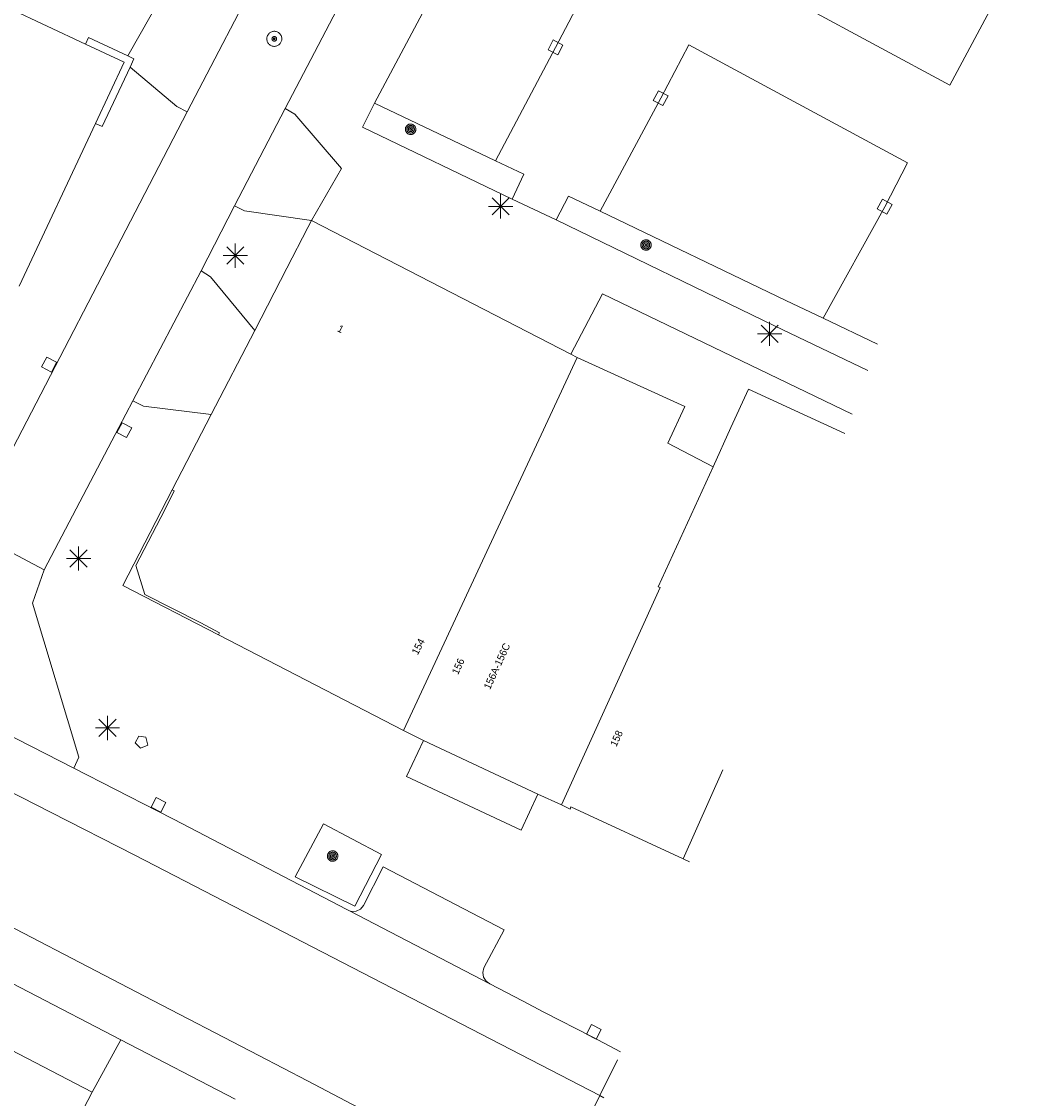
# Model space of a CAD drawing. Header units: metres. Extents: x 135779 to 137489, y 452643 to 455118.
# Tile 438 of 489: x 137357 to 137398, y 454474 to 454518. Entities that reach past the tile are written whole.
import ezdxf
from ezdxf.enums import TextEntityAlignment as Align

# ---------------------------------------------------------------- set-up
doc = ezdxf.new("R2010")
doc.units = ezdxf.units.M
for name, color, linetype, lineweight in [('KTop_NAR_Huisnummer tijdelijk (t)', 7, 'Continuous', 13), ('KTop_PAL_Lichtmast', 40, 'Continuous', 13), ('KTop_PND_Grondvlaksituatie van BAG-pand [tachy]', 1, 'Continuous', 13), ('KTop_PND_Pandscheiding', 40, 'Continuous', 13), ('KTop_PUT_Brandkraan of -put', 1, 'Continuous', 13), ('KTop_PUT_Inspectie- of rioolput', 15, 'Continuous', 13), ('KTop_PUT_Kolk', 15, 'Continuous', 13), ('KTop_VGO_Boom', 92, 'Continuous', 13), ('KTop_WGD_Parkeervlak', 251, 'Continuous', 13), ('KTop_WGD_Rijbaan_Lokale weg', 251, 'Continuous', 13), ('KTop_WGD_Rijbaan_Lokale weg_fietsstrook', 40, 'Continuous', 13), ('KTop_WGD_Rijbaan_Lokale weg_toerit', 251, 'Continuous', 13), ('KTop_WGD_Rijbaan_Lokale weg_verkeersdrempel', 40, 'Continuous', 13), ('KTop_WGD_Voetpad', 251, 'Continuous', 13)]:
    doc.layers.add(name, color=color, linetype=linetype, lineweight=lineweight)
doc.styles.add('Style-ROVUCURSIEF', font='ROVUCURSIEF.shx')

# ---------------------------------------------------------------- blocks, each defined once
blk = doc.blocks.new('PAL_Lichtmast')
at = {"layer": 'KTop_PAL_Lichtmast'}
for p, q in [((0, -0.5), (0, 0.5)), ((-0.354, -0.354), (0.354, 0.354)), ((0.354, -0.354), (-0.354, 0.354)), ((-0.5, 0), (0.5, 0))]:
    blk.add_line(p, q, dxfattribs=at)
blk = doc.blocks.new('PUT_Brandkraan_of_-put')
at = {"layer": 'KTop_PUT_Brandkraan of -put'}
for p, q in [((-0.25, 0.034), (0, 0.25)), ((-0.158, -0.25), (-0.25, 0.034)), ((0, 0.25), (0.25, 0.033)), ((0.25, 0.033), (0.158, -0.25)), ((0.158, -0.25), (-0.158, -0.25))]:
    blk.add_line(p, q, dxfattribs=at)
blk = doc.blocks.new('PUT_Inspectie-_of_rioolput')
at = {"layer": 'KTop_PUT_Inspectie- of rioolput', "flags": 128}
for points in [[(0.31, 0), (0.308, 0.032), (0.303, 0.064), (0.294, 0.095), (0.283, 0.126), (0.268, 0.155), (0.25, 0.182), (0.23, 0.207), (0.207, 0.23), (0.182, 0.25), (0.154, 0.268), (0.126, 0.283), (0.095, 0.294), (0.064, 0.303), (0.032, 0.308), (0, 0.309), (-0.032, 0.308), (-0.064, 0.303), (-0.096, 0.294), (-0.126, 0.283), (-0.155, 0.268), (-0.182, 0.25), (-0.207, 0.23), (-0.23, 0.207), (-0.25, 0.182), (-0.268, 0.154), (-0.283, 0.126), (-0.294, 0.095), (-0.303, 0.064), (-0.308, 0.032), (-0.309, 0), (-0.308, -0.032), (-0.303, -0.064), (-0.294, -0.096), (-0.283, -0.126), (-0.268, -0.155), (-0.25, -0.182), (-0.23, -0.207), (-0.207, -0.23), (-0.182, -0.25), (-0.155, -0.268), (-0.126, -0.283), (-0.096, -0.294), (-0.064, -0.303), (-0.032, -0.308), (0, -0.309), (0.032, -0.308), (0.064, -0.303), (0.095, -0.294), (0.126, -0.283), (0.155, -0.268), (0.182, -0.25), (0.207, -0.23), (0.23, -0.207), (0.25, -0.182), (0.268, -0.155), (0.283, -0.126), (0.294, -0.096), (0.303, -0.064), (0.308, -0.032), (0.31, 0)], [(0.095, 0), (0.094, 0.009), (0.092, 0.019), (0.09, 0.029), (0.086, 0.038), (0.082, 0.047), (0.076, 0.055), (0.07, 0.063), (0.063, 0.07), (0.055, 0.076), (0.047, 0.082), (0.038, 0.086), (0.029, 0.09), (0.019, 0.092), (0.009, 0.094), (0, 0.094), (-0.01, 0.094), (-0.02, 0.092), (-0.029, 0.09), (-0.039, 0.086), (-0.048, 0.082), (-0.056, 0.076), (-0.064, 0.07), (-0.071, 0.063), (-0.077, 0.055), (-0.082, 0.047), (-0.087, 0.038), (-0.09, 0.029), (-0.093, 0.019), (-0.094, 0.009), (-0.095, 0), (-0.094, -0.01), (-0.093, -0.02), (-0.09, -0.029), (-0.087, -0.039), (-0.082, -0.048), (-0.077, -0.056), (-0.071, -0.064), (-0.064, -0.071), (-0.056, -0.077), (-0.047, -0.082), (-0.039, -0.087), (-0.029, -0.09), (-0.02, -0.093), (-0.01, -0.094), (0, -0.095), (0.009, -0.094), (0.019, -0.093), (0.029, -0.09), (0.038, -0.087), (0.047, -0.082), (0.055, -0.077), (0.063, -0.071), (0.07, -0.064), (0.076, -0.056), (0.082, -0.047), (0.086, -0.039), (0.09, -0.029), (0.092, -0.02), (0.094, -0.01), (0.095, 0)], [(0.035, 0), (0.034, 0.003), (0.034, 0.007), (0.033, 0.01), (0.031, 0.014), (0.03, 0.017), (0.028, 0.02), (0.026, 0.023), (0.023, 0.026), (0.02, 0.028), (0.017, 0.03), (0.014, 0.031), (0.01, 0.033), (0.007, 0.034), (0.003, 0.034), (0, 0.034), (-0.004, 0.034), (-0.007, 0.034), (-0.011, 0.033), (-0.014, 0.031), (-0.018, 0.03), (-0.021, 0.028), (-0.023, 0.026), (-0.026, 0.023), (-0.028, 0.02), (-0.03, 0.017), (-0.032, 0.014), (-0.033, 0.01), (-0.034, 0.007), (-0.035, 0.003), (-0.035, 0), (-0.035, -0.004), (-0.034, -0.007), (-0.033, -0.011), (-0.032, -0.014), (-0.03, -0.018), (-0.028, -0.021), (-0.026, -0.023), (-0.023, -0.026), (-0.021, -0.028), (-0.017, -0.03), (-0.014, -0.032), (-0.011, -0.033), (-0.007, -0.034), (-0.004, -0.035), (0, -0.035), (0.003, -0.035), (0.007, -0.034), (0.01, -0.033), (0.014, -0.032), (0.017, -0.03), (0.02, -0.028), (0.023, -0.026), (0.026, -0.023), (0.028, -0.021), (0.03, -0.017), (0.031, -0.014), (0.033, -0.011), (0.034, -0.007), (0.034, -0.004), (0.035, 0)], [(0.01, 0.02), (0.007, 0.02), (0.005, 0.021), (0.003, 0.022), (0.001, 0.022), (-0.001, 0.022), (-0.004, 0.022), (-0.006, 0.021), (-0.008, 0.02), (-0.01, 0.019), (-0.012, 0.018), (-0.014, 0.017), (-0.016, 0.015), (-0.017, 0.013), (-0.019, 0.012), (-0.02, 0.009), (-0.021, 0.007), (-0.022, 0.005), (-0.022, 0.003), (-0.022, 0.001), (-0.022, -0.001), (-0.022, -0.004), (-0.022, -0.006), (-0.021, -0.008), (-0.02, -0.01), (-0.019, -0.012), (-0.017, -0.014), (-0.016, -0.016), (-0.014, -0.017), (-0.012, -0.019), (-0.01, -0.02), (-0.008, -0.021), (-0.006, -0.022), (-0.003, -0.022), (-0.001, -0.022), (0.001, -0.022), (0.003, -0.022), (0.005, -0.022), (0.008, -0.021), (0.01, -0.02), (0.012, -0.019), (0.014, -0.017), (0.015, -0.016), (0.017, -0.014), (0.018, -0.012), (0.02, -0.01), (0.02, -0.008), (0.021, -0.006), (0.022, -0.003), (0.022, -0.001), (0.022, 0.001), (0.022, 0.003), (0.021, 0.005), (0.02, 0.008), (0.019, 0.01), (0.018, 0.012), (0.017, 0.014), (0.015, 0.015), (0.013, 0.017), (0.012, 0.018), (0.01, 0.02)]]:
    blk.add_lwpolyline(points, dxfattribs=at)
blk = doc.blocks.new('PUT_Kolk')
at = {"layer": 'KTop_PUT_Kolk', "flags": 128}
blk.add_lwpolyline([(0.225, -0.225), (0.225, 0.225), (-0.225, 0.225), (-0.225, -0.225), (0.225, -0.225)], dxfattribs=at)
blk = doc.blocks.new('VGO_Boom')
at = {"layer": 'KTop_VGO_Boom', "flags": 128}
for points in [[(0.215, 0), (0.214, 0.022), (0.21, 0.045), (0.204, 0.066), (0.196, 0.087), (0.186, 0.108), (0.174, 0.126), (0.16, 0.144), (0.144, 0.16), (0.126, 0.174), (0.107, 0.186), (0.087, 0.196), (0.066, 0.204), (0.045, 0.21), (0.022, 0.214), (-0.001, 0.215), (-0.023, 0.214), (-0.045, 0.21), (-0.067, 0.204), (-0.088, 0.196), (-0.108, 0.186), (-0.127, 0.174), (-0.144, 0.16), (-0.16, 0.144), (-0.174, 0.126), (-0.187, 0.107), (-0.197, 0.087), (-0.205, 0.066), (-0.211, 0.045), (-0.214, 0.022), (-0.215, -0.001), (-0.214, -0.023), (-0.211, -0.045), (-0.205, -0.067), (-0.197, -0.088), (-0.187, -0.108), (-0.174, -0.127), (-0.16, -0.144), (-0.144, -0.16), (-0.127, -0.174), (-0.108, -0.187), (-0.088, -0.197), (-0.067, -0.205), (-0.045, -0.211), (-0.023, -0.214), (0, -0.215), (0.022, -0.214), (0.045, -0.211), (0.066, -0.205), (0.087, -0.197), (0.108, -0.187), (0.126, -0.174), (0.144, -0.16), (0.16, -0.144), (0.174, -0.127), (0.186, -0.108), (0.196, -0.088), (0.204, -0.067), (0.21, -0.045), (0.214, -0.023), (0.215, -0.001)], [(0.155, 0), (0.154, 0.016), (0.152, 0.032), (0.147, 0.048), (0.142, 0.063), (0.134, 0.078), (0.125, 0.091), (0.115, 0.104), (0.104, 0.115), (0.091, 0.125), (0.077, 0.134), (0.063, 0.142), (0.048, 0.147), (0.032, 0.152), (0.016, 0.154), (-0.001, 0.155), (-0.017, 0.154), (-0.033, 0.152), (-0.048, 0.147), (-0.064, 0.142), (-0.078, 0.134), (-0.092, 0.125), (-0.104, 0.115), (-0.116, 0.104), (-0.126, 0.091), (-0.135, 0.077), (-0.142, 0.063), (-0.148, 0.048), (-0.152, 0.032), (-0.155, 0.016), (-0.155, -0.001), (-0.155, -0.017), (-0.152, -0.033), (-0.148, -0.048), (-0.142, -0.064), (-0.135, -0.078), (-0.126, -0.092), (-0.116, -0.104), (-0.104, -0.116), (-0.092, -0.126), (-0.078, -0.135), (-0.064, -0.142), (-0.048, -0.148), (-0.033, -0.152), (-0.017, -0.155), (0, -0.155), (0.016, -0.155), (0.032, -0.152), (0.048, -0.148), (0.063, -0.142), (0.078, -0.135), (0.091, -0.126), (0.104, -0.116), (0.115, -0.104), (0.125, -0.092), (0.134, -0.078), (0.142, -0.064), (0.147, -0.048), (0.152, -0.033), (0.154, -0.017), (0.155, -0.001)], [(0.095, 0), (0.094, 0.01), (0.093, 0.02), (0.09, 0.029), (0.087, 0.039), (0.082, 0.048), (0.077, 0.056), (0.071, 0.064), (0.064, 0.071), (0.056, 0.077), (0.047, 0.082), (0.039, 0.087), (0.029, 0.09), (0.02, 0.093), (0.01, 0.094), (-0.001, 0.095), (-0.01, 0.094), (-0.02, 0.093), (-0.03, 0.09), (-0.039, 0.087), (-0.048, 0.082), (-0.056, 0.077), (-0.064, 0.071), (-0.071, 0.064), (-0.077, 0.056), (-0.083, 0.047), (-0.087, 0.039), (-0.091, 0.029), (-0.093, 0.02), (-0.095, 0.01), (-0.095, -0.001), (-0.095, -0.01), (-0.093, -0.02), (-0.091, -0.03), (-0.087, -0.039), (-0.083, -0.048), (-0.077, -0.056), (-0.071, -0.064), (-0.064, -0.071), (-0.056, -0.077), (-0.048, -0.083), (-0.039, -0.087), (-0.03, -0.091), (-0.02, -0.093), (-0.01, -0.095), (0, -0.095), (0.01, -0.095), (0.02, -0.093), (0.029, -0.091), (0.039, -0.087), (0.048, -0.083), (0.056, -0.077), (0.064, -0.071), (0.071, -0.064), (0.077, -0.056), (0.082, -0.048), (0.087, -0.039), (0.09, -0.03), (0.093, -0.02), (0.094, -0.01), (0.095, -0.001)], [(0.035, 0), (0.035, 0.004), (0.034, 0.007), (0.033, 0.011), (0.032, 0.014), (0.03, 0.018), (0.028, 0.021), (0.026, 0.023), (0.023, 0.026), (0.021, 0.028), (0.017, 0.03), (0.014, 0.032), (0.011, 0.033), (0.007, 0.034), (0.004, 0.035), (-0.001, 0.035), (-0.004, 0.035), (-0.008, 0.034), (-0.011, 0.033), (-0.015, 0.032), (-0.018, 0.03), (-0.021, 0.028), (-0.024, 0.026), (-0.027, 0.023), (-0.029, 0.021), (-0.031, 0.017), (-0.032, 0.014), (-0.034, 0.011), (-0.035, 0.007), (-0.035, 0.004), (-0.035, -0.001), (-0.035, -0.004), (-0.035, -0.008), (-0.034, -0.011), (-0.032, -0.015), (-0.031, -0.018), (-0.029, -0.021), (-0.027, -0.024), (-0.024, -0.027), (-0.021, -0.029), (-0.018, -0.031), (-0.015, -0.032), (-0.011, -0.034), (-0.008, -0.035), (-0.004, -0.035), (0, -0.035), (0.004, -0.035), (0.007, -0.035), (0.011, -0.034), (0.014, -0.032), (0.018, -0.031), (0.021, -0.029), (0.023, -0.027), (0.026, -0.024), (0.028, -0.021), (0.03, -0.018), (0.032, -0.015), (0.033, -0.011), (0.034, -0.008), (0.035, -0.004), (0.035, 0)]]:
    blk.add_lwpolyline(points, dxfattribs=at)

msp = doc.modelspace()

# ---------------------------------------------------------------- linework, layer by layer
at = {"layer": 'KTop_PND_Grondvlaksituatie van BAG-pand [tachy]', "flags": 128}
for points in [[(137359.679, 454517.112), (137350.199, 454521.562)], [(137360.093, 454513.847), (137361.272, 454516.364), (137359.679, 454517.112)], [(137356.953, 454507.15), (137360.093, 454513.847)], [(137368.98, 454509.85), (137368.833, 454509.566), (137367.969, 454507.896), (137366.642, 454505.329)], [(137379.65, 454504.359), (137368.98, 454509.85)], [(137366.642, 454505.329), (137364.853, 454501.869)], [(137379.92, 454504.22), (137379.65, 454504.359)], [(137385.51, 454499.727), (137383.654, 454500.69), (137384.344, 454502.2), (137379.92, 454504.22)], [(137390.942, 454501.094), (137386.966, 454502.91), (137386.245, 454501.332), (137385.51, 454499.727)], [(137364.853, 454501.869), (137363.25, 454498.77)], [(137363.25, 454498.77), (137363.333, 454498.728), (137362.94, 454497.95), (137361.75, 454495.66), (137362.12, 454494.47), (137364.42, 454493.3), (137365.19, 454492.898), (137365.147, 454492.814)], [(137365.147, 454492.814), (137372.77, 454488.88)], [(137372.77, 454488.88), (137373.59, 454488.459)], [(137373.59, 454488.459), (137378.301, 454486.25)], [(137378.301, 454486.25), (137379.272, 454485.823)], [(137379.272, 454485.823), (137379.63, 454485.64), (137379.65, 454485.74), (137384.283, 454483.592)], [(137384.283, 454483.592), (137384.539, 454483.473)]]:
    msp.add_lwpolyline(points, dxfattribs=at)
at = {"layer": 'KTop_PND_Pandscheiding', "flags": 128}
for points in [[(137379.92, 454504.22), (137372.77, 454488.88)], [(137379.272, 454485.823), (137383.34, 454494.75), (137383.25, 454494.79), (137385.51, 454499.727)], [(137385.915, 454487.259), (137384.283, 454483.592)]]:
    msp.add_lwpolyline(points, dxfattribs=at)
at = {"layer": 'KTop_WGD_Parkeervlak', "flags": 128}
for points in [[(137376.551, 454512.313), (137371.579, 454514.677)], [(137390.039, 454505.834), (137388.5, 454506.565), (137380.862, 454510.235)], [(137361.129, 454476.149), (137345.918, 454484.046), (137345.64, 454484.19), (137343.67, 454485.17), (137341.69, 454486.14), (137338.27, 454487.73), (137318.45, 454496.96), (137312.534, 454499.691)], [(137370.544, 454481.456), (137376.327, 454478.447)], [(137359.95, 454473.99), (137361.129, 454476.149)]]:
    msp.add_lwpolyline(points, dxfattribs=at)
at = {"layer": 'KTop_WGD_Rijbaan_Lokale weg', "flags": 128}
for points in [[(137392.128, 454531.325), (137388.414, 454524.334), (137386.236, 454520.293), (137395.261, 454515.428), (137397.619, 454519.836), (137398.042, 454520.633)], [(137367.893, 454514.462), (137370.78, 454519.98), (137371.81, 454521.961)], [(137376.551, 454512.313), (137379.027, 454516.975), (137380.276, 454519.353), (137375.406, 454521.865)], [(137363.794, 454520.808), (137361.421, 454516.626)], [(137363.861, 454514.319), (137367.118, 454520.561)], [(137359.679, 454517.112), (137359.807, 454517.384), (137361.421, 454516.626)], [(137390.039, 454505.834), (137392.576, 454510.423), (137393.521, 454512.226), (137384.512, 454517.08), (137383.355, 454514.886), (137380.862, 454510.235)], [(137367.893, 454514.462), (137365.812, 454510.457)], [(137363.861, 454514.319), (137354.913, 454497.108)], [(137377.241, 454510.728), (137377.721, 454511.757), (137376.551, 454512.313)], [(137380.862, 454510.235), (137379.562, 454510.86), (137379.055, 454509.884)], [(137364.433, 454507.778), (137365.812, 454510.457)], [(137377.241, 454510.728), (137379.055, 454509.884)], [(137364.433, 454507.778), (137361.632, 454502.432)], [(137380.849, 454473.857), (137361.709, 454483.741), (137358.266, 454485.497), (137348.904, 454490.271), (137346.644, 454491.424), (137340.254, 454494.683), (137315.304, 454505.869)], [(137392.278, 454504.77), (137390.039, 454505.834)], [(137357.975, 454495.478), (137358.414, 454496.314), (137361.056, 454501.342), (137361.632, 454502.432)], [(137313.28, 454501.356), (137339.135, 454489.589), (137342.573, 454487.99), (137344.577, 454487.008), (137346.569, 454486.018), (137346.805, 454485.895), (137362.112, 454477.949), (137366.812, 454475.509), (137368.817, 454474.468), (137378.597, 454469.314)], [(137354.913, 454497.108), (137357.975, 454495.478)], [(137380.849, 454473.857), (137378.597, 454469.314)]]:
    msp.add_lwpolyline(points, dxfattribs=at)
at = {"layer": 'KTop_WGD_Rijbaan_Lokale weg_fietsstrook', "flags": 128}
for points in [[(137365.833, 454473.707), (137361.129, 454476.149)], [(137381.581, 454475.333), (137380.849, 454473.857)]]:
    msp.add_lwpolyline(points, dxfattribs=at)
at = {"layer": 'KTop_WGD_Rijbaan_Lokale weg_toerit', "flags": 128}
msp.add_lwpolyline([(137361.421, 454516.626), (137361.671, 454516.509), (137361.51, 454516.165)], dxfattribs=at)
at = {"layer": 'KTop_WGD_Rijbaan_Lokale weg_verkeersdrempel', "flags": 128}
for points in [[(137359.197, 454487.323), (137359.404, 454487.784), (137357.492, 454494.112), (137357.975, 454495.478)], [(137347.575, 454493.25), (137349.791, 454492.12), (137359.197, 454487.323)], [(137381.013, 454473.768), (137380.849, 454473.857)]]:
    msp.add_lwpolyline(points, dxfattribs=at)
at = {"layer": 'KTop_WGD_Voetpad', "flags": 128}
for points in [[(137375.406, 454521.865), (137371.579, 454514.677)], [(137361.51, 454516.165), (137360.364, 454513.72), (137360.093, 454513.847)], [(137361.51, 454516.165), (137363.442, 454514.542), (137363.861, 454514.319)], [(137368.98, 454509.85), (137370.215, 454511.999), (137368.298, 454514.226), (137367.893, 454514.462)], [(137371.579, 454514.677), (137371.077, 454513.694), (137377.241, 454510.728)], [(137365.812, 454510.457), (137366.216, 454510.249), (137368.98, 454509.85)], [(137291.371, 454509.502), (137291.405, 454509.469), (137291.512, 454509.303), (137291.545, 454509.109), (137291.498, 454508.915), (137290.697, 454507.18), (137307.637, 454499.275), (137312.3, 454497.1), (137320.22, 454493.43), (137339.78, 454484.33), (137342.64, 454482.95), (137344.01, 454482.28), (137344.859, 454481.838), (137359.95, 454473.99)], [(137379.055, 454509.884), (137388.046, 454505.526), (137391.884, 454503.686)], [(137366.642, 454505.329), (137364.829, 454507.541), (137364.433, 454507.778)], [(137379.65, 454504.359), (137380.959, 454506.839), (137391.232, 454501.891)], [(137361.632, 454502.432), (137362.062, 454502.223), (137364.853, 454501.869)], [(137365.147, 454492.814), (137361.22, 454494.84), (137363.25, 454498.77)], [(137378.301, 454486.25), (137377.609, 454484.774), (137372.898, 454486.983), (137373.59, 454488.459)], [(137359.197, 454487.323), (137362.626, 454485.574), (137363.296, 454485.221), (137370.437, 454481.512), (137370.544, 454481.456)], [(137368.302, 454482.855), (137370.761, 454481.65), (137371.857, 454483.772), (137369.471, 454485.04), (137368.302, 454482.855)], [(137376.327, 454478.447), (137376.174, 454478.557), (137376.067, 454478.725), (137376.034, 454478.922), (137376.081, 454479.115), (137376.912, 454480.668), (137371.924, 454483.27), (137371.117, 454481.676), (137370.994, 454481.528), (137370.821, 454481.443), (137370.629, 454481.434), (137370.544, 454481.456)], [(137376.327, 454478.447), (137377.662, 454477.753), (137378.549, 454477.287), (137380.532, 454476.27), (137381.699, 454475.657)], [(137359.95, 454473.99), (137358.053, 454470.362)]]:
    msp.add_lwpolyline(points, dxfattribs=at)

# ---------------------------------------------------------------- block references
at = {"layer": 'KTop_PAL_Lichtmast'}
for p in [(137376.767, 454510.435), (137365.845, 454508.412), (137387.84, 454505.192), (137359.391, 454495.95), (137360.583, 454488.983)]:
    msp.add_blockref('PAL_Lichtmast', p, dxfattribs=at)
at = {"layer": 'KTop_PUT_Brandkraan of -put', "rotation": 242.9756338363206}
msp.add_blockref('PUT_Brandkraan_of_-put', (137362.02, 454488.39), dxfattribs=at)
at = {"layer": 'KTop_PUT_Inspectie- of rioolput', "rotation": 332.3815790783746}
msp.add_blockref('PUT_Inspectie-_of_rioolput', (137367.449, 454517.327), dxfattribs=at)
at = {"layer": 'KTop_PUT_Kolk'}
for p, rotation in [((137379.028, 454516.976), 152.2901394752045), ((137383.356, 454514.886), 152.195199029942), ((137392.576, 454510.424), 332.3397776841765), ((137358.175, 454503.924), 332.5300757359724), ((137361.277, 454501.226), 152.1462190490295), ((137362.679, 454485.815), 242.9756338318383), ((137380.608, 454476.474), 242.8485585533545)]:
    msp.add_blockref('PUT_Kolk', p, dxfattribs=dict(at, rotation=rotation))
at = {"layer": 'KTop_VGO_Boom'}
for p in [(137373.06, 454513.607), (137382.747, 454508.847), (137369.849, 454483.709)]:
    msp.add_blockref('VGO_Boom', p, dxfattribs=at)

# ---------------------------------------------------------------- texts
at = {"layer": 'KTop_NAR_Huisnummer tijdelijk (t)', "style": 'Style-ROVUCURSIEF'}
for s, rotation, p in [('1', 332.7, (137370.085, 454505.445)), ('154', 62.7, (137373.219, 454492.03)), ('156A-156C', 65.4, (137376.191, 454490.597)), ('156', 65.4, (137374.877, 454491.21)), ('158', 65.4, (137381.394, 454488.246))]:
    msp.add_text(s, height=0.3, rotation=rotation, dxfattribs=at).set_placement(p, align=Align.MIDDLE_LEFT)

doc.saveas('drawing.dxf')
